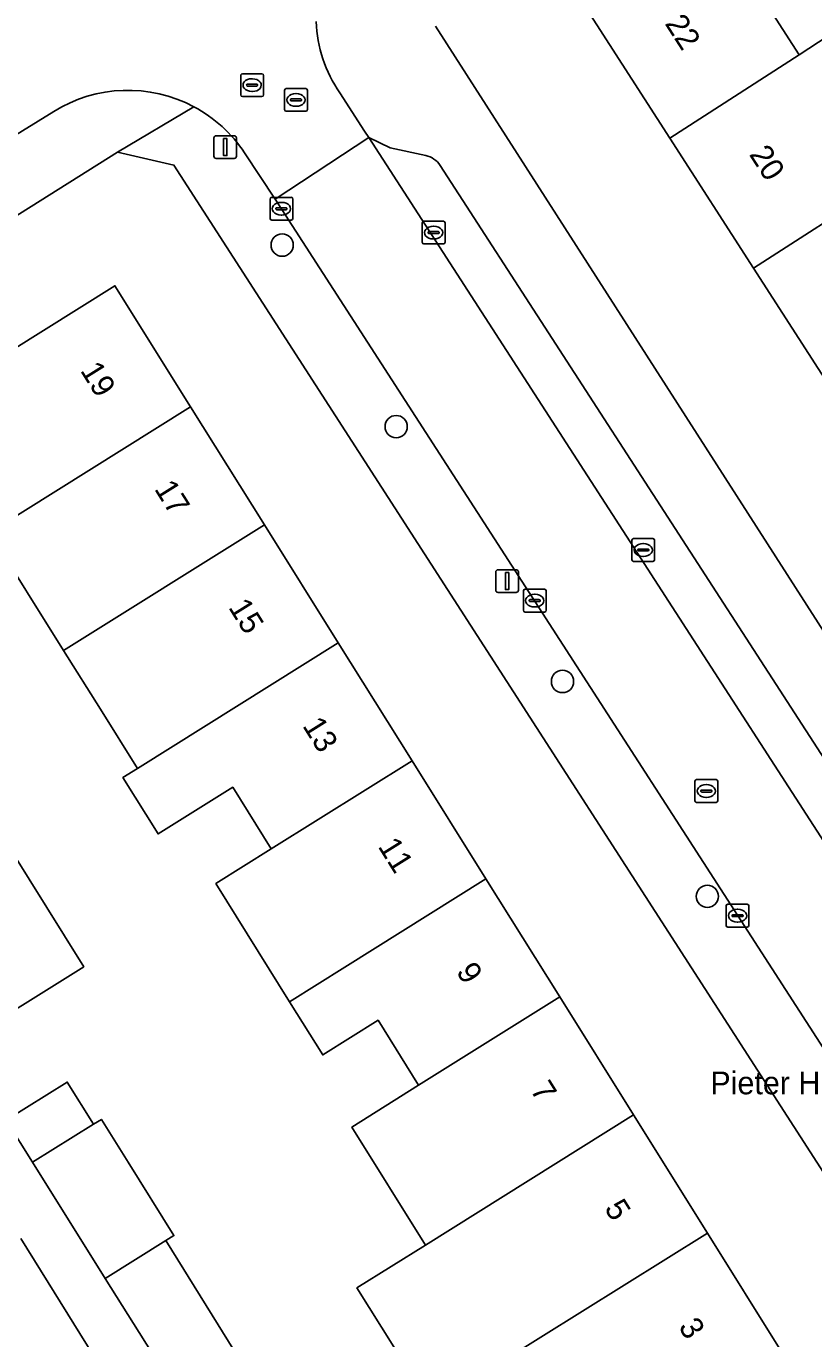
# Model space of a CAD drawing. Extents: x 159352 to 160617, y 385888 to 387323.
# Drawn here: x 159789.2 to 159823.7, y 386188.3 to 386245.9 of the extents above; entities that cross this region are included whole.
import ezdxf

# ---------------------------------------------------------------- set-up
doc = ezdxf.new("R2010")
doc.units = 0
for name, color, linetype in [('IMGEO_Boom', 7, 'Continuous'), ('IMGEO_Erf', 7, 'Continuous'), ('IMGEO_Kolk', 7, 'Continuous'), ('IMGEO_Lichtmast', 7, 'Continuous'), ('IMGEO_Openbare_ruimte_label', 7, 'Continuous'), ('IMGEO_Pand', 7, 'Continuous'), ('IMGEO_Pand_nummerreeks', 7, 'Continuous'), ('IMGEO_Parkeervlak_open', 7, 'Continuous'), ('IMGEO_Rijbaan_lokaal_open', 7, 'Continuous'), ('IMGEO_Rioolput', 7, 'Continuous'), ('IMGEO_Voetpad_open', 7, 'Continuous')]:
    doc.layers.add(name, color=color, linetype=linetype)

msp = doc.modelspace()

# ---------------------------------------------------------------- linework, layer by layer
at = {"layer": 'IMGEO_Boom'}
for centre in [(159800.399, 386236.283), (159805.403, 386228.315), (159812.703, 386217.126), (159819.064, 386207.692)]:
    msp.add_circle(centre, 0.489, dxfattribs=at)
at = {"layer": 'IMGEO_Erf'}
for points in [[(159819.646, 386250), (159823.098, 386244.641), (159826.024, 386246.548)], [(159824.774, 386229.555), (159821.095, 386235.267), (159817.416, 386240.979), (159813.655, 386246.817)], [(159807.126, 386245.89), (159842.817, 386190.245), (159867.411, 386205.386), (159866.139, 386207.439), (159863.971, 386206.096), (159862.068, 386209.169), (159864.234, 386210.517), (159860.999, 386215.43), (159858.551, 386213.846), (159856.53, 386216.969), (159854.468, 386220.155), (159856.914, 386221.738), (159855.157, 386224.453), (159855.01, 386224.357), (159852.709, 386222.865), (159848.806, 386228.881), (159848.654, 386228.783), (159844.958, 386234.482)], [(159788.288, 386197.868), (159790.961, 386199.537), (159792.117, 386197.686), (159792.463, 386197.899), (159793.635, 386196.021), (159795.646, 386192.8), (159795.293, 386192.579), (159798.563, 386187.303), (159799.788, 386185.479), (159800.433, 386185.882), (159802.473, 386182.616), (159802.182, 386182.435), (159804.3, 386179.044), (159803.925, 386178.81), (159805.08, 386176.96), (159806.255, 386175.079), (159806.587, 386175.286), (159807.36, 386174.049), (159804.267, 386172.115), (159807.258, 386167.515), (159831.974, 386183.449), (159795.649, 386239.796), (159793.173, 386240.363), (159775.161, 386229.041)], [(159786.891, 386230.641), (159793.055, 386234.495), (159796.375, 386229.186), (159799.617, 386224.003), (159802.857, 386218.822), (159806.098, 386213.64), (159809.339, 386208.458), (159812.581, 386203.275), (159815.821, 386198.094), (159819.062, 386192.912), (159822.303, 386187.731)], [(159806.922, 386185.321), (159803.682, 386190.503), (159806.691, 386192.385), (159803.462, 386197.562), (159806.387, 386199.403), (159804.61, 386202.251), (159802.183, 386200.728), (159800.727, 386203.064), (159797.489, 386208.256), (159799.918, 386209.775), (159798.228, 386212.484), (159794.952, 386210.43), (159793.409, 386212.904), (159794.046, 386213.312), (159792.427, 386215.909), (159790.799, 386218.484), (159787.55, 386223.668)], [(159788.448, 386209.81), (159791.685, 386204.605), (159786.216, 386201.187)], [(159788.609, 386173.739), (159791.851, 386168.545), (159792.11, 386168.707), (159796.821, 386161.165), (159800.45, 386162.907), (159798.571, 386165.786), (159803.686, 386169.124), (159795.41, 386182.281), (159792.021, 386180.145), (159790.688, 386182.26), (159789.322, 386184.429), (159792.71, 386186.564), (159788.923, 386192.666)]]:
    msp.add_lwpolyline(points, dxfattribs=at)
at = {"layer": 'IMGEO_Kolk'}
for p, q in [((159799.941, 386238.379), (159800.793, 386238.379)), ((159799.866, 386237.453), (159799.866, 386238.305)), ((159800.125, 386237.873), (159800.125, 386237.885)), ((159800.563, 386237.836), (159800.165, 386237.836)), ((159800.168, 386237.922), (159800.566, 386237.922)), ((159800.354, 386238.159), (159800.379, 386238.159)), ((159800.609, 386237.885), (159800.609, 386237.873)), ((159800.867, 386238.305), (159800.867, 386237.453)), ((159800.793, 386237.379), (159799.941, 386237.379)), ((159800.377, 386237.599), (159800.352, 386237.599)), ((159806.546, 386236.406), (159806.546, 386237.258)), ((159806.621, 386237.332), (159807.473, 386237.332)), ((159807.547, 386237.258), (159807.547, 386236.406)), ((159806.805, 386236.826), (159806.805, 386236.838)), ((159807.243, 386236.789), (159806.845, 386236.789)), ((159806.848, 386236.875), (159807.246, 386236.875)), ((159807.034, 386237.112), (159807.059, 386237.112)), ((159807.289, 386236.838), (159807.289, 386236.826)), ((159807.473, 386236.332), (159806.621, 386236.332)), ((159807.057, 386236.552), (159807.032, 386236.552)), ((159815.823, 386223.397), (159816.675, 386223.397)), ((159815.748, 386222.471), (159815.748, 386223.323)), ((159816.007, 386222.891), (159816.007, 386222.903)), ((159816.445, 386222.854), (159816.047, 386222.854)), ((159816.05, 386222.94), (159816.448, 386222.94)), ((159816.236, 386223.177), (159816.261, 386223.177)), ((159816.491, 386222.903), (159816.491, 386222.891)), ((159816.749, 386223.323), (159816.749, 386222.471)), ((159816.675, 386222.397), (159815.823, 386222.397)), ((159816.259, 386222.617), (159816.234, 386222.617)), ((159810.986, 386220.249), (159810.986, 386221.101)), ((159811.061, 386221.175), (159811.913, 386221.175)), ((159811.987, 386221.101), (159811.987, 386220.249)), ((159811.245, 386220.669), (159811.245, 386220.681)), ((159811.683, 386220.632), (159811.285, 386220.632)), ((159811.288, 386220.718), (159811.686, 386220.718)), ((159811.474, 386220.955), (159811.499, 386220.955)), ((159811.729, 386220.681), (159811.729, 386220.669)), ((159811.913, 386220.175), (159811.061, 386220.175)), ((159811.497, 386220.395), (159811.472, 386220.395)), ((159819.887, 386206.419), (159819.887, 386207.271)), ((159819.962, 386207.345), (159820.814, 386207.345)), ((159820.888, 386207.271), (159820.888, 386206.419)), ((159820.146, 386206.839), (159820.146, 386206.851)), ((159820.584, 386206.802), (159820.186, 386206.802)), ((159820.189, 386206.888), (159820.587, 386206.888)), ((159820.375, 386207.125), (159820.4, 386207.125)), ((159820.63, 386206.851), (159820.63, 386206.839)), ((159820.814, 386206.345), (159819.962, 386206.345)), ((159820.398, 386206.565), (159820.373, 386206.565))]:
    msp.add_line(p, q, dxfattribs=at)
for points in [[(159799.941, 386238.379), (159800.793, 386238.379)], [(159799.866, 386237.453), (159799.866, 386238.305)], [(159800.867, 386238.305), (159800.867, 386237.453)], [(159800.793, 386237.379), (159799.941, 386237.379)], [(159806.546, 386236.406), (159806.546, 386237.258)], [(159806.621, 386237.332), (159807.473, 386237.332)], [(159807.547, 386237.258), (159807.547, 386236.406)], [(159807.473, 386236.332), (159806.621, 386236.332)], [(159815.823, 386223.397), (159816.675, 386223.397)], [(159815.748, 386222.471), (159815.748, 386223.323)], [(159816.749, 386223.323), (159816.749, 386222.471)], [(159816.675, 386222.397), (159815.823, 386222.397)], [(159810.986, 386220.249), (159810.986, 386221.101)], [(159811.061, 386221.175), (159811.913, 386221.175)], [(159811.987, 386221.101), (159811.987, 386220.249)], [(159811.913, 386220.175), (159811.061, 386220.175)], [(159819.887, 386206.419), (159819.887, 386207.271)], [(159819.962, 386207.345), (159820.814, 386207.345)], [(159820.888, 386207.271), (159820.888, 386206.419)], [(159820.814, 386206.345), (159819.962, 386206.345)]]:
    msp.add_lwpolyline(points, dxfattribs=at)
for centre, radius, start, end in [((159799.943, 386238.303), 0.0765, 91.55205, 178.44795), ((159799.943, 386238.303), 0.0765, 91.55205, 178.44795), ((159800.791, 386238.303), 0.0765, 1.55205, 88.44795), ((159800.791, 386238.303), 0.0765, 1.55205, 88.44795), ((159800.165, 386237.882), 0.0403, 85.87752, 175.75265), ((159800.162, 386237.872), 0.0366, 178.93798, 274.71019), ((159800.566, 386237.879), 0.043, 264.86636, 352.45326), ((159800.57, 386237.884), 0.0386, 1.73085, 96.63898), ((159799.943, 386237.455), 0.0765, 181.55205, 268.44795), ((159799.943, 386237.455), 0.0765, 181.55205, 268.44795), ((159800.791, 386237.455), 0.0765, 271.55205, 358.44795), ((159800.791, 386237.455), 0.0765, 271.55205, 358.44795), ((159806.623, 386237.256), 0.0765, 91.55205, 178.44795), ((159806.623, 386237.256), 0.0765, 91.55205, 178.44795), ((159807.471, 386237.256), 0.0765, 1.55205, 88.44795), ((159807.471, 386237.256), 0.0765, 1.55205, 88.44795), ((159806.845, 386236.835), 0.0403, 85.87752, 175.75265), ((159806.842, 386236.825), 0.0366, 178.93798, 274.71019), ((159807.246, 386236.832), 0.043, 264.86636, 352.45326), ((159807.25, 386236.837), 0.0386, 1.73085, 96.63898), ((159806.623, 386236.408), 0.0765, 181.55205, 268.44795), ((159806.623, 386236.408), 0.0765, 181.55205, 268.44795), ((159807.471, 386236.408), 0.0765, 271.55205, 358.44795), ((159807.471, 386236.408), 0.0765, 271.55205, 358.44795), ((159815.825, 386223.321), 0.0765, 91.55205, 178.44795), ((159815.825, 386223.321), 0.0765, 91.55205, 178.44795), ((159816.673, 386223.321), 0.0765, 1.55205, 88.44795), ((159816.673, 386223.321), 0.0765, 1.55205, 88.44795), ((159816.047, 386222.9), 0.0403, 85.87752, 175.75265), ((159816.044, 386222.89), 0.0366, 178.93798, 274.71019), ((159816.448, 386222.897), 0.043, 264.86636, 352.45326), ((159816.452, 386222.902), 0.0386, 1.73085, 96.63898), ((159815.825, 386222.473), 0.0765, 181.55205, 268.44795), ((159815.825, 386222.473), 0.0765, 181.55205, 268.44795), ((159816.673, 386222.473), 0.0765, 271.55205, 358.44795), ((159816.673, 386222.473), 0.0765, 271.55205, 358.44795), ((159811.063, 386221.099), 0.0765, 91.55205, 178.44795), ((159811.063, 386221.099), 0.0765, 91.55205, 178.44795), ((159811.911, 386221.099), 0.0765, 1.55205, 88.44795), ((159811.911, 386221.099), 0.0765, 1.55205, 88.44795), ((159811.285, 386220.678), 0.0403, 85.87752, 175.75265), ((159811.282, 386220.668), 0.0366, 178.93798, 274.71019), ((159811.686, 386220.675), 0.043, 264.86636, 352.45326), ((159811.69, 386220.68), 0.0386, 1.73085, 96.63898), ((159811.063, 386220.251), 0.0765, 181.55205, 268.44795), ((159811.063, 386220.251), 0.0765, 181.55205, 268.44795), ((159811.911, 386220.251), 0.0765, 271.55205, 358.44795), ((159811.911, 386220.251), 0.0765, 271.55205, 358.44795), ((159819.964, 386207.269), 0.0765, 91.55205, 178.44795), ((159819.964, 386207.269), 0.0765, 91.55205, 178.44795), ((159820.812, 386207.269), 0.0765, 1.55205, 88.44795), ((159820.812, 386207.269), 0.0765, 1.55205, 88.44795), ((159820.186, 386206.848), 0.0403, 85.87752, 175.75265), ((159820.183, 386206.838), 0.0366, 178.93798, 274.71019), ((159820.587, 386206.845), 0.043, 264.86636, 352.45326), ((159820.591, 386206.85), 0.0386, 1.73085, 96.63898), ((159819.964, 386206.421), 0.0765, 181.55205, 268.44795), ((159819.964, 386206.421), 0.0765, 181.55205, 268.44795), ((159820.812, 386206.421), 0.0765, 271.55205, 358.44795), ((159820.812, 386206.421), 0.0765, 271.55205, 358.44795)]:
    msp.add_arc(centre, radius, start, end, dxfattribs=at)
for centre, major_axis, ratio, start_param, end_param in [((159800.353, 386237.879), (-0.387, 0.002), 0.722429, 4.712389, 7.853982), ((159800.378, 386237.879), (-0.39, 0.002), 0.717154, 1.570796, 4.712389), ((159807.033, 386236.832), (-0.387, 0.002), 0.722429, 4.712389, 7.853982), ((159807.058, 386236.832), (-0.39, 0.002), 0.717154, 1.570796, 4.712389), ((159816.235, 386222.897), (-0.387, 0.002), 0.722429, 4.712389, 7.853982), ((159816.26, 386222.897), (-0.39, 0.002), 0.717154, 1.570796, 4.712389), ((159811.473, 386220.675), (-0.387, 0.002), 0.722429, 4.712389, 7.853982), ((159811.498, 386220.675), (-0.39, 0.002), 0.717154, 1.570796, 4.712389), ((159820.374, 386206.845), (-0.387, 0.002), 0.722429, 4.712389, 7.853982), ((159820.399, 386206.845), (-0.39, 0.002), 0.717154, 1.570796, 4.712389)]:
    msp.add_ellipse(centre, major_axis=major_axis, ratio=ratio, start_param=start_param, end_param=end_param, dxfattribs=at)
at = {"layer": 'IMGEO_Lichtmast'}
for p, q in [((159797.403, 386240.186), (159797.403, 386240.986)), ((159797.403, 386240.986), (159797.403, 386240.186)), ((159797.503, 386241.086), (159798.293, 386241.086)), ((159798.293, 386241.086), (159797.503, 386241.086)), ((159798.393, 386240.986), (159798.393, 386240.186)), ((159798.393, 386240.186), (159798.393, 386240.986)), ((159798.293, 386240.086), (159797.503, 386240.086)), ((159797.503, 386240.086), (159798.293, 386240.086)), ((159809.776, 386221.132), (159809.776, 386221.932)), ((159809.776, 386221.932), (159809.776, 386221.132)), ((159809.876, 386222.032), (159810.666, 386222.032)), ((159810.666, 386222.032), (159809.876, 386222.032)), ((159810.766, 386221.932), (159810.766, 386221.132)), ((159810.766, 386221.132), (159810.766, 386221.932)), ((159810.666, 386221.032), (159809.876, 386221.032)), ((159809.876, 386221.032), (159810.666, 386221.032))]:
    msp.add_line(p, q, dxfattribs=at)
for points in [[(159797.823, 386240.961), (159797.973, 386240.961), (159797.973, 386240.211), (159797.823, 386240.211), (159797.823, 386240.961)], [(159810.196, 386221.907), (159810.346, 386221.907), (159810.346, 386221.157), (159810.196, 386221.157), (159810.196, 386221.907)]]:
    msp.add_lwpolyline(points, dxfattribs=at)
for centre, start, end in [((159797.503, 386240.986), 90, 180), ((159797.503, 386240.986), 90, 180), ((159798.293, 386240.986), 0, 90), ((159798.293, 386240.986), 360, 90), ((159797.503, 386240.186), 180, 270), ((159797.503, 386240.186), 180, 270), ((159798.293, 386240.186), 270, 0), ((159798.293, 386240.186), 270, 0), ((159809.876, 386221.932), 90, 180), ((159809.876, 386221.932), 90, 180), ((159810.666, 386221.932), 0, 90), ((159810.666, 386221.932), 360, 90), ((159809.876, 386221.132), 180, 270), ((159809.876, 386221.132), 180, 270), ((159810.666, 386221.132), 270, 0), ((159810.666, 386221.132), 270, 0)]:
    msp.add_arc(centre, 0.1, start, end, dxfattribs=at)
at = {"layer": 'IMGEO_Pand'}
for points in [[(159823.098, 386244.641), (159819.646, 386250), (159819.478, 386250.26), (159820.943, 386251.204), (159818.613, 386254.818), (159813.989, 386251.839), (159815.173, 386250), (159816.177, 386248.442), (159813.655, 386246.817), (159817.416, 386240.979)], [(159829.714, 386240.823), (159826.024, 386246.548), (159823.098, 386244.641), (159817.416, 386240.979), (159821.095, 386235.267), (159826.777, 386238.93)], [(159826.777, 386238.93), (159821.095, 386235.267), (159824.774, 386229.555), (159830.456, 386233.218), (159833.67, 386235.29), (159832.38, 386237.292), (159829.166, 386235.22)], [(159796.375, 386229.186), (159793.055, 386234.495), (159786.891, 386230.641), (159788.59, 386227.93), (159785.923, 386226.265), (159787.55, 386223.668)], [(159790.799, 386218.484), (159799.617, 386224.003), (159796.375, 386229.186), (159787.55, 386223.668)], [(159794.046, 386213.312), (159802.857, 386218.822), (159799.617, 386224.003), (159790.799, 386218.484), (159792.427, 386215.909)], [(159794.046, 386213.312), (159793.409, 386212.904), (159794.952, 386210.43), (159798.228, 386212.484), (159799.918, 386209.775), (159806.098, 386213.64), (159802.857, 386218.822)], [(159806.098, 386213.64), (159799.918, 386209.775), (159797.489, 386208.256), (159800.727, 386203.064), (159803.152, 386204.589), (159809.339, 386208.458)], [(159786.004, 386208.282), (159782.771, 386206.262), (159786.02, 386201.064), (159786.216, 386201.187), (159791.685, 386204.605), (159788.448, 386209.81)], [(159812.581, 386203.275), (159809.339, 386208.458), (159803.152, 386204.589), (159800.727, 386203.064), (159802.183, 386200.728), (159804.61, 386202.251), (159806.387, 386199.403)], [(159806.387, 386199.403), (159803.462, 386197.562), (159806.691, 386192.385), (159815.821, 386198.094), (159812.581, 386203.275)], [(159792.117, 386197.686), (159790.961, 386199.537), (159788.288, 386197.868), (159789.444, 386196.017)], [(159819.062, 386192.912), (159815.821, 386198.094), (159806.691, 386192.385), (159803.682, 386190.503), (159806.922, 386185.321), (159809.925, 386187.199)], [(159792.117, 386197.686), (159789.444, 386196.017), (159792.629, 386190.916), (159795.293, 386192.579), (159795.646, 386192.8), (159793.635, 386196.021), (159792.463, 386197.899)], [(159822.303, 386187.731), (159819.062, 386192.912), (159809.925, 386187.199), (159813.16, 386182.013)], [(159795.293, 386192.579), (159792.629, 386190.916), (159795.941, 386185.664), (159798.563, 386187.303)]]:
    msp.add_lwpolyline(points, close=True, dxfattribs=at)
at = {"layer": 'IMGEO_Parkeervlak_open'}
for points in [[(159806.703, 386240.214), (159805.135, 386240.556), (159804.207, 386241.004), (159837.82, 386189.003)], [(159837.799, 386192.71), (159807.339, 386239.784)]]:
    msp.add_lwpolyline(points, dxfattribs=at)
msp.add_arc((159806.48, 386239.199), 1.039, 34.25881, 77.61589, dxfattribs=at)
at = {"layer": 'IMGEO_Rijbaan_lokaal_open'}
for points in [[(159787.166, 386247.207), (159785.144, 386245.916), (159788.312, 386240.88), (159790.369, 386242.15)], [(159798.749, 386240.336), (159800.096, 386238.294), (159804.207, 386241.004), (159804.007, 386241.283), (159802.932, 386242.97)]]:
    msp.add_lwpolyline(points, dxfattribs=at)
for centre, radius, start, end in [((159807.605, 386246.253), 5.711, 181.59986, 215.09388), ((159793.623, 386236.916), 6.163, 61.94322, 121.87323), ((159793.608, 386236.903), 6.182, 33.73346, 61.87558)]:
    msp.add_arc(centre, radius, start, end, dxfattribs=at)
at = {"layer": 'IMGEO_Rioolput'}
for p, q in [((159798.58, 386242.878), (159798.58, 386243.73)), ((159798.655, 386243.804), (159799.507, 386243.804)), ((159799.068, 386243.584), (159799.093, 386243.584)), ((159799.581, 386243.73), (159799.581, 386242.878)), ((159798.839, 386243.298), (159798.839, 386243.31)), ((159799.277, 386243.261), (159798.879, 386243.261)), ((159798.882, 386243.347), (159799.28, 386243.347)), ((159799.091, 386243.024), (159799.066, 386243.024)), ((159799.323, 386243.31), (159799.323, 386243.298)), ((159800.504, 386242.23), (159800.504, 386243.082)), ((159800.579, 386243.156), (159801.431, 386243.156)), ((159801.505, 386243.082), (159801.505, 386242.23)), ((159799.507, 386242.804), (159798.655, 386242.804)), ((159800.763, 386242.65), (159800.763, 386242.662)), ((159801.201, 386242.613), (159800.803, 386242.613)), ((159800.806, 386242.699), (159801.204, 386242.699)), ((159800.992, 386242.936), (159801.017, 386242.936)), ((159801.247, 386242.662), (159801.247, 386242.65)), ((159801.431, 386242.156), (159800.579, 386242.156)), ((159801.015, 386242.376), (159800.99, 386242.376)), ((159818.517, 386211.89), (159818.517, 386212.742)), ((159818.592, 386212.816), (159819.444, 386212.816)), ((159819.005, 386212.596), (159819.03, 386212.596)), ((159819.518, 386212.742), (159819.518, 386211.89)), ((159818.776, 386212.31), (159818.776, 386212.322)), ((159819.214, 386212.273), (159818.816, 386212.273)), ((159818.819, 386212.359), (159819.217, 386212.359)), ((159819.028, 386212.036), (159819.003, 386212.036)), ((159819.26, 386212.322), (159819.26, 386212.31)), ((159819.444, 386211.816), (159818.592, 386211.816))]:
    msp.add_line(p, q, dxfattribs=at)
for points in [[(159798.58, 386242.878), (159798.58, 386243.73)], [(159798.655, 386243.804), (159799.507, 386243.804)], [(159799.581, 386243.73), (159799.581, 386242.878)], [(159800.504, 386242.23), (159800.504, 386243.082)], [(159800.579, 386243.156), (159801.431, 386243.156)], [(159801.505, 386243.082), (159801.505, 386242.23)], [(159799.507, 386242.804), (159798.655, 386242.804)], [(159801.431, 386242.156), (159800.579, 386242.156)], [(159818.517, 386211.89), (159818.517, 386212.742)], [(159818.592, 386212.816), (159819.444, 386212.816)], [(159819.518, 386212.742), (159819.518, 386211.89)], [(159819.444, 386211.816), (159818.592, 386211.816)]]:
    msp.add_lwpolyline(points, dxfattribs=at)
for centre, radius, start, end in [((159798.657, 386243.728), 0.0765, 91.55205, 178.44795), ((159798.657, 386243.728), 0.0765, 91.55205, 178.44795), ((159799.505, 386243.728), 0.0765, 1.55205, 88.44795), ((159799.505, 386243.728), 0.0765, 1.55205, 88.44795), ((159798.879, 386243.307), 0.0403, 85.87752, 175.75265), ((159798.876, 386243.297), 0.0366, 178.93798, 274.71019), ((159799.28, 386243.304), 0.043, 264.86636, 352.45326), ((159799.284, 386243.309), 0.0386, 1.73085, 96.63898), ((159800.581, 386243.08), 0.0765, 91.55205, 178.44795), ((159800.581, 386243.08), 0.0765, 91.55205, 178.44795), ((159801.429, 386243.08), 0.0765, 1.55205, 88.44795), ((159801.429, 386243.08), 0.0765, 1.55205, 88.44795), ((159798.657, 386242.88), 0.0765, 181.55205, 268.44795), ((159798.657, 386242.88), 0.0765, 181.55205, 268.44795), ((159799.505, 386242.88), 0.0765, 271.55205, 358.44795), ((159799.505, 386242.88), 0.0765, 271.55205, 358.44795), ((159800.803, 386242.659), 0.0403, 85.87752, 175.75265), ((159800.8, 386242.649), 0.0366, 178.93798, 274.71019), ((159801.204, 386242.656), 0.043, 264.86636, 352.45326), ((159801.208, 386242.661), 0.0386, 1.73085, 96.63898), ((159800.581, 386242.232), 0.0765, 181.55205, 268.44795), ((159800.581, 386242.232), 0.0765, 181.55205, 268.44795), ((159801.429, 386242.232), 0.0765, 271.55205, 358.44795), ((159801.429, 386242.232), 0.0765, 271.55205, 358.44795), ((159818.594, 386212.74), 0.0765, 91.55205, 178.44795), ((159818.594, 386212.74), 0.0765, 91.55205, 178.44795), ((159819.442, 386212.74), 0.0765, 1.55205, 88.44795), ((159819.442, 386212.74), 0.0765, 1.55205, 88.44795), ((159818.594, 386211.892), 0.0765, 181.55205, 268.44795), ((159818.594, 386211.892), 0.0765, 181.55205, 268.44795), ((159818.816, 386212.319), 0.0403, 85.87752, 175.75265), ((159818.813, 386212.309), 0.0366, 178.93798, 274.71019), ((159819.217, 386212.316), 0.043, 264.86636, 352.45326), ((159819.221, 386212.321), 0.0386, 1.73085, 96.63898), ((159819.442, 386211.892), 0.0765, 271.55205, 358.44795), ((159819.442, 386211.892), 0.0765, 271.55205, 358.44795)]:
    msp.add_arc(centre, radius, start, end, dxfattribs=at)
for centre, major_axis, ratio, start_param, end_param in [((159799.067, 386243.304), (-0.387, 0.002), 0.722429, 4.712389, 7.853982), ((159799.092, 386243.304), (-0.39, 0.002), 0.717154, 1.570796, 4.712389), ((159800.991, 386242.656), (-0.387, 0.002), 0.722429, 4.712389, 7.853982), ((159801.016, 386242.656), (-0.39, 0.002), 0.717154, 1.570796, 4.712389), ((159819.004, 386212.316), (-0.387, 0.002), 0.722429, 4.712389, 7.853982), ((159819.029, 386212.316), (-0.39, 0.002), 0.717154, 1.570796, 4.712389)]:
    msp.add_ellipse(centre, major_axis=major_axis, ratio=ratio, start_param=start_param, end_param=end_param, dxfattribs=at)
at = {"layer": 'IMGEO_Voetpad_open'}
for points in [[(159852.702, 386166.189), (159861.631, 386171.83), (159856.468, 386180.046), (159855.41, 386179.385), (159850.354, 386187.472), (159846.244, 386184.902), (159842.817, 386190.245), (159807.126, 386245.89)], [(159802.932, 386242.97), (159804.007, 386241.283), (159804.207, 386241.004), (159805.135, 386240.556), (159806.703, 386240.214)], [(159790.369, 386242.15), (159788.312, 386240.88), (159746.461, 386214.673), (159744.403, 386213.385)], [(159768.892, 386225.18), (159770.299, 386226.046), (159775.161, 386229.041), (159793.173, 386240.363), (159796.522, 386242.355)], [(159796.522, 386242.355), (159793.173, 386240.363), (159795.649, 386239.796), (159831.974, 386183.449), (159833.271, 386181.437), (159847.175, 386159.869), (159846.619, 386157.053), (159850.407, 386159.547)], [(159800.096, 386238.294), (159798.749, 386240.336)], [(159807.339, 386239.784), (159837.799, 386192.71)], [(159849.704, 386161.505), (159848.418, 386163.537), (159834.935, 386184.339), (159834.577, 386184.109), (159832.648, 386187.046), (159833.027, 386187.288), (159800.096, 386238.294)], [(159795.941, 386185.664), (159792.629, 386190.916), (159789.444, 386196.017), (159788.288, 386197.868)], [(159788.923, 386192.666), (159792.71, 386186.564), (159794.085, 386184.384), (159795.41, 386182.281), (159803.686, 386169.124), (159805.564, 386166.245), (159800.45, 386162.907), (159796.821, 386161.165), (159788.543, 386155.995)]]:
    msp.add_lwpolyline(points, dxfattribs=at)
msp.add_lwpolyline([(159852.552, 386166.228), (159842.967, 386181.104), (159842.339, 386182.084), (159838.464, 386188.01), (159837.82, 386189.003), (159804.207, 386241.004), (159800.096, 386238.294), (159833.027, 386187.288), (159834.935, 386184.339), (159848.418, 386163.537)], close=True, dxfattribs=at)
for centre, radius, start, end in [((159807.605, 386246.253), 5.711, 181.59986, 215.09388), ((159793.623, 386236.916), 6.163, 61.94322, 121.87323), ((159793.608, 386236.903), 6.182, 33.73346, 61.87558), ((159806.48, 386239.199), 1.039, 34.25881, 77.61589)]:
    msp.add_arc(centre, radius, start, end, dxfattribs=at)

# ---------------------------------------------------------------- texts
at = {"layer": 'IMGEO_Openbare_ruimte_label'}
msp.add_text('Pieter Huyssensweg', height=1, dxfattribs=at).set_placement((159819.194, 386199.002))
at = {"layer": 'IMGEO_Pand_nummerreeks'}
for s, rotation, p in [('22', 302.78777, (159817.173, 386246.008)), ('20', 302.78777, (159820.874, 386240.263)), ('19', 302.02331, (159791.51, 386230.78)), ('17', 302.02331, (159794.762, 386225.581)), ('15', 302.02331, (159798.014, 386220.381)), ('13', 302.02331, (159801.265, 386215.182)), ('11', 302.0224, (159804.578, 386209.886)), ('9', 302.02331, (159808.013, 386204.394)), ('7', 302.02331, (159811.264, 386199.195)), ('5', 302.0224, (159814.516, 386193.995)), ('3', 302.02331, (159817.768, 386188.797))]:
    msp.add_text(s, height=1, rotation=rotation, dxfattribs=at).set_placement(p)

doc.saveas('drawing.dxf')
